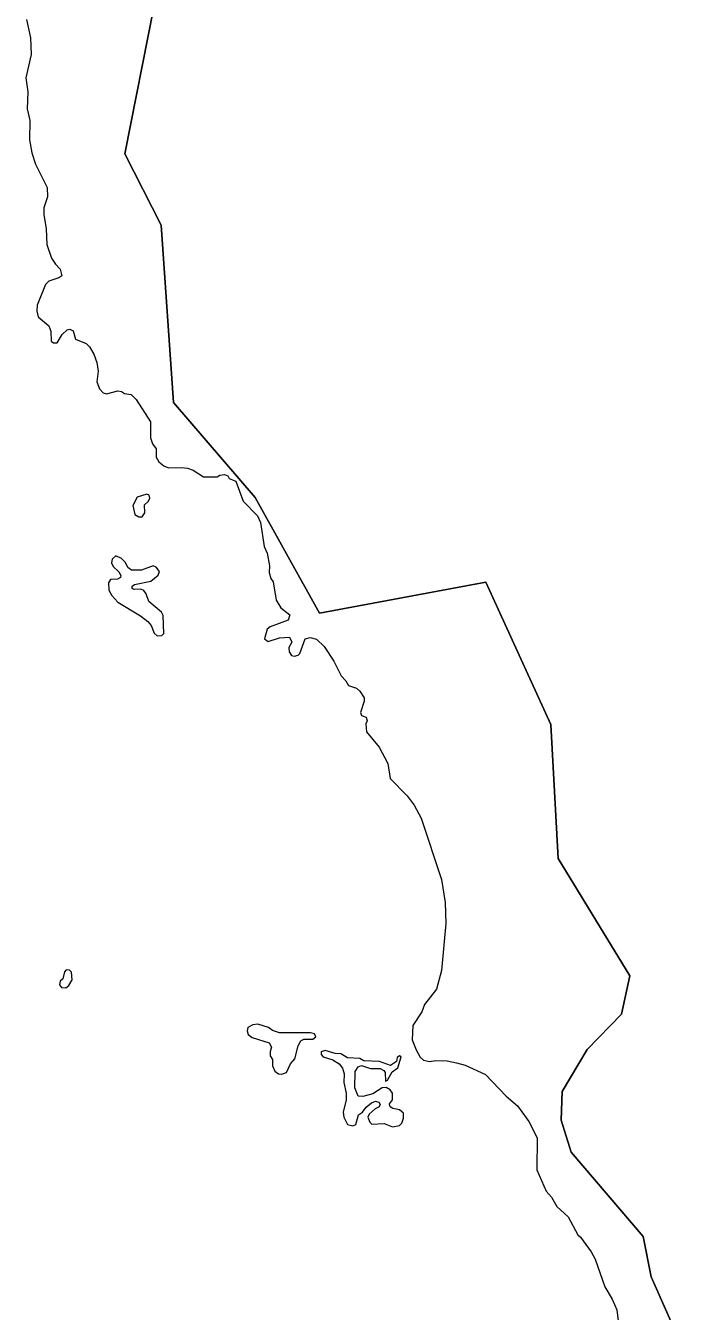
# Model space of a CAD drawing. Extents: x 369010 to 739155, y 6377141 to 6616555.
# Drawn here: x 483401 to 485231, y 6468967 to 6472532 of the extents above; entities that cross this region are included whole.
import ezdxf

# ---------------------------------------------------------------- set-up
doc = ezdxf.new("R2010")
doc.units = 0
doc.header["$LTSCALE"] = 40
doc.layers.add('1', color=7, linetype='Continuous', lineweight=13)

msp = doc.modelspace()

# ---------------------------------------------------------------- linework, layer by layer
at = {"layer": '1'}
for points in [[(485230.92, 6468850.23), (485135.92, 6469062.9), (485113.91, 6469174.29), (484914.64, 6469408.31), (484886.18, 6469496.85), (484889.32, 6469575.96), (484959, 6469693.14), (485053.83, 6469791.12), (485076.84, 6469897.21), (484878.4, 6470222.26), (484858.37, 6470593.81), (484678.14, 6470988.37), (484215.88, 6470903.31), (484037.97, 6471223.22), (483811.56, 6471487.37), (483776.97, 6471978.59), (483676.51, 6472176.2), (483756.94, 6472583.34)], [(483756.94, 6472583.34), (483676.51, 6472176.2), (483776.97, 6471978.59), (483811.56, 6471487.37), (484037.97, 6471223.22), (484215.88, 6470903.31), (484678.14, 6470988.37), (484858.37, 6470593.81), (484878.4, 6470222.26), (485076.84, 6469897.21), (485053.83, 6469791.12)], [(483403.59, 6472549.08), (483415.01, 6472497.94), (483416.67, 6472452.26), (483401.44, 6472387.05), (483407.23, 6472348.16), (483405.74, 6472300.99), (483413.19, 6472269.38), (483412.2, 6472215.09), (483418.49, 6472179.18), (483428.75, 6472148.23), (483460.69, 6472083.68), (483461.68, 6472057.53), (483451.75, 6472026.42), (483451.42, 6472008.38), (483458.04, 6471968.82), (483460.19, 6471925.13), (483473.1, 6471887.23), (483484.52, 6471870.51), (483496.77, 6471856.77), (483501.24, 6471838.4), (483493.13, 6471832.61), (483465.82, 6471823.34), (483455.89, 6471814.24), (483433.55, 6471757.14), (483432.22, 6471740.42), (483436.03, 6471724.87), (483465.65, 6471699.55), (483471.45, 6471684.82), (483472.44, 6471656.85), (483478.56, 6471652.54), (483489.16, 6471652.54), (483502.89, 6471675.71), (483516.13, 6471688.62), (483523.75, 6471690.61), (483532.68, 6471685.97), (483539.14, 6471663.13), (483569.43, 6471650.72), (483578.69, 6471641.29), (483590.28, 6471621.1), (483598.55, 6471597.93), (483602.03, 6471573.6), (483598.72, 6471543.97), (483606.5, 6471524.94), (483616.43, 6471514.02), (483625.53, 6471511.53), (483656.65, 6471519.15), (483667.57, 6471517.99), (483675.02, 6471511.86), (483694.38, 6471509.55), (483707.95, 6471495.15), (483747.34, 6471433.08), (483747.34, 6471389.39), (483752.8, 6471372.34), (483763.06, 6471358.44), (483763.73, 6471335.11), (483770.84, 6471322.86), (483784.58, 6471311.27), (483797.16, 6471305.48), (483833.74, 6471306.8), (483849.95, 6471304.49), (483866.34, 6471299.03), (483894.31, 6471280.65), (483932.38, 6471280.65), (483939.49, 6471285.12), (483953.06, 6471287.44), (483961.67, 6471283.96), (483965.97, 6471275.86), (483984.51, 6471268.74), (484004.87, 6471213.79), (484043.93, 6471172.42), (484052.86, 6471154.04), (484062.96, 6471088.17)], [(484062.96, 6471088.17), (484071.07, 6471068.81), (484077.52, 6471034.22), (484076.86, 6471015.19), (484081.33, 6470999.13), (484087.78, 6470989.86), (484096.22, 6470939.05), (484108.8, 6470917.21), (484134.46, 6470898.18), (484129.66, 6470883.78), (484079.51, 6470864.74), (484071.23, 6470858.95), (484063.62, 6470831.64), (484073.88, 6470824.03), (484105.49, 6470834.29), (484132.8, 6470836.11), (484139.42, 6470822.71), (484130.81, 6470807.31), (484132.14, 6470795.73), (484138.59, 6470785.63), (484146.87, 6470783.48), (484157.46, 6470785.96), (484162.1, 6470790.6), (484176.66, 6470831.31), (484190.73, 6470834.95), (484207.77, 6470830.65), (484229.29, 6470810.79), (484256.43, 6470769.58), (484276.79, 6470728.86), (484289.37, 6470715.62), (484296.65, 6470702.38), (484318.5, 6470695.1), (484328.59, 6470686.33), (484340.67, 6470667.79), (484340.67, 6470658.69), (484329.59, 6470627.24), (484333.23, 6470618.64), (484345.97, 6470614.34), (484348.29, 6470604.74), (484344.81, 6470596.13), (484346.63, 6470573.95), (484382.22, 6470531.09), (484406.05, 6470485.57), (484412.17, 6470444.69), (484459.84, 6470396.7), (484479.2, 6470370.71), (484498.56, 6470334.47), (484554.34, 6470164), (484564.44, 6470100.45), (484567.08, 6470041.86), (484555, 6469912.1), (484540.44, 6469859.97), (484508, 6469817.93), (484500.55, 6469797.57), (484475.23, 6469759.01), (484473.74, 6469719.29), (484484.33, 6469691.82), (484495.59, 6469671.62), (484504.85, 6469663.52), (484521.24, 6469659.38), (484538.62, 6469662.36), (484570.72, 6469661.03), (484596.05, 6469656.23), (484620.38, 6469649.45), (484676.32, 6469623.79), (484734.41, 6469563.39), (484765.85, 6469536.9), (484796.64, 6469492.88), (484819.97, 6469447.53), (484819.31, 6469359.15), (484844.63, 6469300.4), (484860.03, 6469283.68), (484874.59, 6469257.37), (484906.2, 6469228.41), (484932.52, 6469178.92), (484940.63, 6469172.46), (484970.25, 6469131.92), (484981.17, 6469111.06), (485007.82, 6469034.93), (485028.01, 6469000.51), (485040.59, 6468971.21), (485051.35, 6468888.63)], [(485053.83, 6469791.12), (484959, 6469693.14), (484889.32, 6469575.96), (484886.18, 6469496.85), (484914.64, 6469408.31), (485113.91, 6469174.29), (485135.92, 6469062.9), (485230.92, 6468850.23)]]:
    msp.add_lwpolyline(points, dxfattribs=at)
for points in [[(483737.08, 6471233.16), (483710.6, 6471224.71), (483699.01, 6471201.21), (483704.48, 6471176.55), (483714.9, 6471170.43), (483724.83, 6471170.1), (483731.62, 6471181.02), (483731.29, 6471202.87), (483741.88, 6471213.46), (483745.36, 6471221.9), (483743.7, 6471229.85)], [(483766.04, 6470839.59), (483779.28, 6470840.91), (483784.75, 6470846.37), (483782.76, 6470896.19), (483777.79, 6470905.29), (483743.37, 6470934.75), (483735.76, 6470956.6), (483728.97, 6470965.37), (483720.86, 6470969.84), (483702.32, 6470968.18), (483696.53, 6470971.49), (483696.53, 6470977.62), (483703.32, 6470982.42), (483748.34, 6470991.35), (483768.86, 6471008.07), (483772.33, 6471018), (483763.73, 6471030.58), (483754.96, 6471034.38), (483722.19, 6471021.97), (483694.55, 6471021.97), (483684.28, 6471029.92), (483677.83, 6471043.82), (483667.57, 6471054.74), (483651.52, 6471062.02), (483641.09, 6471052.42), (483639.43, 6471042.16), (483643.57, 6471032.23), (483660.12, 6471017.67), (483665.25, 6471007.74), (483664.42, 6471001.62), (483656.31, 6470997.15), (483636.45, 6470995.82), (483630.66, 6470986.55), (483632.15, 6470966.36), (483639.93, 6470952.13), (483656.98, 6470932.93), (483720.2, 6470895.53), (483740.39, 6470880.14), (483749.33, 6470868.55), (483757.44, 6470847.03)], [(483513.32, 6469913.43), (483508.69, 6469908.63), (483504.38, 6469889.1), (483497.43, 6469882.15), (483494.95, 6469871.88), (483500.58, 6469864.6), (483512.49, 6469863.78), (483520.6, 6469870.73), (483529.87, 6469886.45), (483528.21, 6469906.97), (483522.75, 6469912.93)], [(484103.01, 6469625.28), (484112.28, 6469624.62), (484124.36, 6469629.26), (484135.95, 6469652.92), (484147.53, 6469666.83), (484157.46, 6469703.4), (484164.58, 6469716.64), (484172.52, 6469721.77), (484197.68, 6469721.44), (484206.28, 6469727.9), (484202.15, 6469736.17), (484191.55, 6469739.48), (484105, 6469738.82), (484085.96, 6469745.61), (484075.04, 6469753.55), (484045.41, 6469762.98), (484031.18, 6469761.33), (484017.94, 6469753.88), (484015.79, 6469744.61), (484018.77, 6469734.35), (484030.02, 6469725.91), (484076.36, 6469711.51), (484083.65, 6469699.6), (484079.51, 6469687.35), (484079.51, 6469675.1), (484085.63, 6469664.84), (484085.63, 6469647.46), (484092.42, 6469633.06)], [(484308.57, 6469480.96), (484316.84, 6469484.61), (484324.79, 6469511.91), (484335.38, 6469519.53), (484345.97, 6469533.43), (484360.87, 6469545.01), (484371.46, 6469549.15), (484381.06, 6469546.67), (484384.37, 6469540.55), (484382.05, 6469534.09), (484370.46, 6469528.63), (484353.75, 6469513.24), (484349.94, 6469505.13), (484355.73, 6469491.56), (484361.53, 6469486.09), (484395.62, 6469488.08), (484418.46, 6469478.15), (484438.32, 6469481.96), (484445.11, 6469488.74), (484449.58, 6469502.31), (484449.24, 6469516.38), (484438.32, 6469525.32), (484419.29, 6469529.29), (484412.34, 6469533.76), (484410.35, 6469542.37), (484419.12, 6469553.62), (484418.79, 6469571.99), (484412.17, 6469580.93), (484401.58, 6469587.71), (484390.33, 6469586.39), (484364.51, 6469570.34), (484336.21, 6469562.39), (484323.13, 6469563.05), (484314.36, 6469586.72), (484315.68, 6469631.74), (484323.46, 6469644.65), (484332.4, 6469648.79), (484357.39, 6469639.85), (484384.86, 6469640.51), (484394.79, 6469635.05), (484398.27, 6469628.92), (484399.26, 6469605.09), (484405.39, 6469608.24), (484418.3, 6469631.41), (484434.02, 6469642.33), (484442.62, 6469672.95), (484438.49, 6469675.1), (484431.7, 6469670.96), (484429.55, 6469659.38), (484413.66, 6469648.79), (484383.04, 6469659.71), (484339.68, 6469661.03), (484327.76, 6469668.15), (484294, 6469669.64), (484275.8, 6469680.73), (484259.74, 6469681.72), (484232.1, 6469690.16), (484221.35, 6469686.69), (484221.35, 6469679.07), (484226.81, 6469672.62), (484253.45, 6469663.85), (484270.5, 6469653.58), (484280.1, 6469641.34), (484284.4, 6469625.28), (484283.41, 6469601.29), (484290.03, 6469571.66), (484290.53, 6469553.29), (484281.59, 6469519.2), (484283.57, 6469505.46), (484294.17, 6469484.94)]]:
    msp.add_lwpolyline(points, close=True, dxfattribs=at)

doc.saveas('drawing.dxf')
